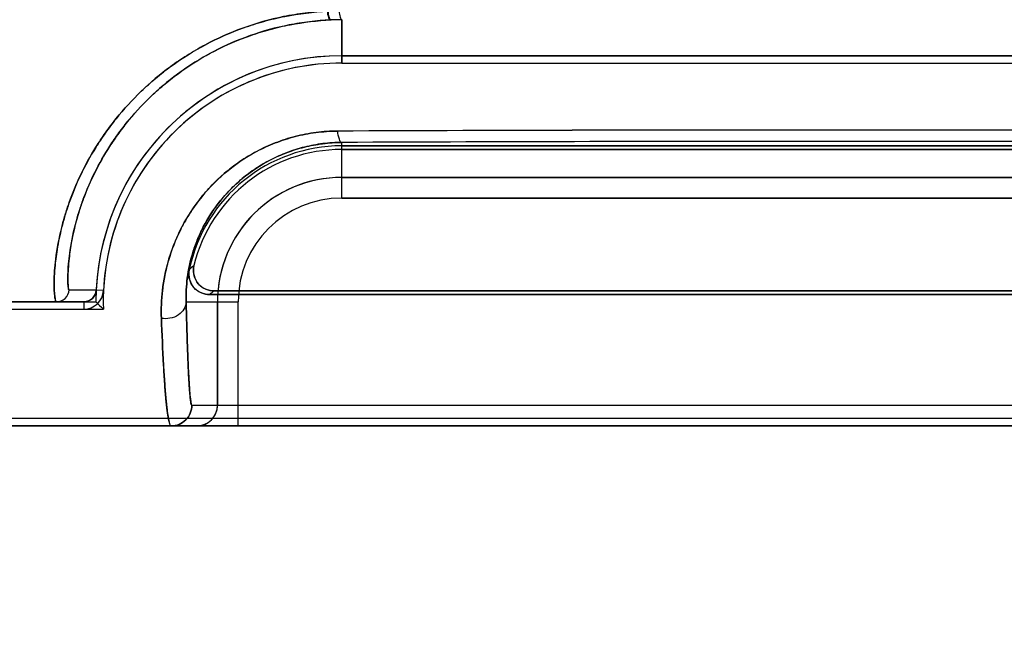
# Model space of a CAD drawing. Header units: millimetres. Extents: x 0 to 297, y 0 to 210.
# Tile 354 of 455: x 242.415 to 242.581, y 157.034 to 157.139. Entities that reach past the tile are written whole.
import ezdxf

# ---------------------------------------------------------------- set-up
doc = ezdxf.new("R2010")
doc.units = ezdxf.units.MM
doc.header["$LTSCALE"] = 16.335
doc.layers.get('0').update_dxf_attribs({"linetype": 'CONTINUOUS'})
for name, color, linetype in [('AXES_REF', 7, 'CONTINUOUS'), ('INTFCLR_1', 7, 'CONTINUOUS'), ('INTFCLR_72935', 7, 'CONTINUOUS')]:
    doc.layers.add(name, color=color, linetype=linetype)

msp = doc.modelspace()

# ---------------------------------------------------------------- linework, layer by layer
at = {"color": 7, "linetype": 'Continuous'}
for radius in [6.787079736, 6.7865, 6.743039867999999]:
    msp.add_circle((241.4889104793, 154.7114782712), radius, dxfattribs=at)
msp.add_arc((241.4889104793, 154.7114782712), 6.72, 278.2771290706, 261.7228709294, dxfattribs=at)
at = {"layer": 'AXES_REF', "color": 9, "linetype": 'Continuous'}
msp.add_circle((241.4889104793, 154.7114782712), 4.150003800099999, dxfattribs=at)
at = {"layer": 'AXES_REF', "color": 7, "linetype": 'Continuous'}
msp.add_arc((241.4889104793, 154.7114782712), 6.874, 113.0826847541, 66.9173152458, dxfattribs=at)
at = {"layer": 'AXES_REF', "color": 9, "linetype": 'Continuous'}
msp.add_arc((241.4889104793, 154.7114782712), 6.191158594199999, 94.4118118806, 85.5881881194, dxfattribs=at)
at = {"layer": 'INTFCLR_1', "color": 9, "linetype": 'Continuous'}
for p, q in [((242.469106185, 157.1392146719), (242.469106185, 157.1318706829)), ((242.469106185, 157.1090288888), (242.469106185, 157.1184490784)), ((242.637106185, 157.1125283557), (242.469106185, 157.1125283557)), ((242.469106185, 157.1090288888), (242.637106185, 157.1090288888)), ((242.4229084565, 157.0934771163), (242.4275175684, 157.0934675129)), ((242.4287504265, 157.0934081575), (242.4275175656, 157.093467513)), ((242.4254195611, 157.0914683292), (242.2580197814, 157.0914683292)), ((242.4254196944, 157.0914683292), (242.4254196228, 157.0902340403)), ((242.44273932, 157.0914683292), (242.4515456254, 157.0914683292)), ((242.4480461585, 157.0914683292), (242.4480461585, 157.0739683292)), ((242.4515456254, 157.0704683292), (242.4515456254, 157.0914683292)), ((242.4437127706, 157.0739683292), (242.6624995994, 157.0739683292)), ((242.8481919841, 157.0704683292), (242.2580203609, 157.0704683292))]:
    msp.add_line(p, q, dxfattribs=at)
at = {"layer": 'INTFCLR_1', "color": 6, "linetype": 'Continuous'}
for p, q in [((242.637106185, 157.1331049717), (242.469106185, 157.1331049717)), ((242.469106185, 157.1318706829), (242.637106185, 157.1318706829)), ((242.469106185, 157.1178706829), (242.637106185, 157.1178706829)), ((242.6371061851, 157.1172582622), (242.4691061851, 157.1172582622)), ((242.6595302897, 157.0927026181), (242.4466820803, 157.0927026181)), ((242.4474500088, 157.0933150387), (242.6587623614, 157.0933150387)), ((242.250356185, 157.0902340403), (242.4254196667, 157.0902340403)), ((242.8481925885, 157.0717026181), (242.2580197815, 157.0717026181))]:
    msp.add_line(p, q, dxfattribs=at)
at = {"layer": 'INTFCLR_1', "color": 9, "linetype": 'Continuous'}
for centre, radius, start, end in [((242.4693148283, 157.0918700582), 0.0473450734, 90.25249193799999, 92.5811112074), ((242.5530226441, 136.7036249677), 20.4169176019, 89.7620658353, 90.2374664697), ((242.553106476, 136.2185016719), 20.9001162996, 89.76972177, 90.2302798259), ((242.469106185, 157.0914683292), 0.0210600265, 90.0000000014, 179.9999999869), ((242.469106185, 157.0914683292), 0.0175605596, 90.00000024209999, 180.0000000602), ((242.4892070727, 157.0475770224), 0.0674070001, 132.0440520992, 132.9598199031), ((242.4831208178, 157.047798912), 0.0578284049, 128.0856592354, 129.058852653), ((242.4445464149, 157.07396805), 0.0034997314, 270.0045295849, 0.0045712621)]:
    msp.add_arc(centre, radius, start, end, dxfattribs=at)
at = {"layer": 'INTFCLR_1', "color": 6, "linetype": 'Continuous'}
for centre, radius, start, end in [((242.469106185, 157.0914683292), 0.0416366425, 90.00000002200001, 177.2479490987), ((242.469106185, 157.0914683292), 0.0404023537, 89.9999994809, 177.2480125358), ((242.469106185, 157.0914683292), 0.0264023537, 89.9999992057, 168.111084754), ((242.469106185, 157.0914683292), 0.025789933, 89.9999997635, 166.1647639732), ((242.4254198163, 157.0935685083), 0.003334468, 269.9974376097, 357.243662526)]:
    msp.add_arc(centre, radius, start, end, dxfattribs=at)
at = {"layer": 'INTFCLR_1', "color": 7, "linetype": 'Continuous'}
msp.add_arc((242.4254198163, 157.0935685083), 0.0021001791, 269.9966749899, 357.2436468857, dxfattribs=at)
at = {"layer": 'INTFCLR_1', "color": 9, "linetype": 'Continuous'}
for points, knots in [([(242.4666189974, 157.1406402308), (242.465377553, 157.140582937), (242.4635208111, 157.1404259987), (242.4610691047, 157.1400754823), (242.4574935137, 157.1394243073), (242.4523147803, 157.1379716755), (242.4474357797, 157.1357940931), (242.4443803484, 157.134084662), (242.4424191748, 157.1328956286), (242.4391994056, 157.130703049), (242.4350564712, 157.1272166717), (242.4318269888, 157.1236847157), (242.429928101, 157.121245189), (242.4287638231, 157.1196491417), (242.4269498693, 157.1169151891), (242.4248205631, 157.1130183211), (242.4231982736, 157.1091076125), (242.4222270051, 157.1061370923), (242.421498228, 157.1035028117), (242.4208838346, 157.100541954), (242.4205132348, 157.0976107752), (242.4203854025, 157.095355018), (242.4203785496, 157.0937792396), (242.4204689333, 157.0925355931), (242.4205665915, 157.0919012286), (242.4207122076, 157.0914683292), (242.4208107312, 157.0914683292)], [0, 0, 0, 0, 0.0498446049, 0.0746394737, 0.0993132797, 0.1955912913, 0.2894961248, 0.3127937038, 0.3359978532, 0.3814621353, 0.4689150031, 0.5524881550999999, 0.5728407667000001, 0.5928958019, 0.6317112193, 0.7043649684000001, 0.7706062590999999, 0.8012027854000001, 0.8296678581, 0.8802046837, 0.9222821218, 0.9481987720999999, 0.9704379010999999, 0.9863345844, 0.9960484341, 1, 1, 1, 1]), ([(242.4671827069, 157.1391670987), (242.4660001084, 157.1391137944), (242.464231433, 157.1389674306), (242.4618953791, 157.1386411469), (242.4584899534, 157.1380355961), (242.4535582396, 157.1366866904), (242.4489032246, 157.1346609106), (242.4459850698, 157.133071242), (242.4441145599, 157.1319656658), (242.4410439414, 157.1299295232), (242.4370867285, 157.1266920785), (242.4339903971, 157.1234065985), (242.4321665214, 157.1211372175), (242.4310481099, 157.1196548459), (242.4293049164, 157.1171160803), (242.4272477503, 157.1134968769), (242.4256666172, 157.1098609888), (242.4247062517, 157.1071004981), (242.4239804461, 157.1046540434), (242.4233496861, 157.1019041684), (242.4229426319, 157.0991832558), (242.4227577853, 157.0970841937), (242.4227096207, 157.0956322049), (242.4227102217, 157.0944551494), (242.4227957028, 157.0939163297), (242.4228277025, 157.0934787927), (242.4229084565, 157.0934771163)], [0, 0, 0, 0, 0.0504209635, 0.0754970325, 0.1004458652, 0.197721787, 0.2924277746, 0.3158897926, 0.3392433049, 0.3849533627, 0.4727051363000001, 0.5563436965, 0.5766777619, 0.5967015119, 0.6354229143, 0.7077782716, 0.7736233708, 0.8039860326, 0.8322212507, 0.8822937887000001, 0.9239265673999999, 0.9495388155, 0.9714827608, 0.9871143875, 0.9965597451, 1, 1, 1, 1]), ([(242.4666189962, 157.1406402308), (242.4666624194, 157.1402806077), (242.4667424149, 157.1398289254), (242.4670070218, 157.1391717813), (242.4671827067, 157.1391670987)], [0, 0, 0, 0, 0.6733216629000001, 1, 1, 1, 1]), ([(242.4684035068, 157.1203670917), (242.4671774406, 157.120363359), (242.4647538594, 157.1201997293), (242.4617862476, 157.1196309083), (242.4595016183, 157.118969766), (242.4573033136, 157.1181916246), (242.4546962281, 157.1169995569), (242.4522725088, 157.1155371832), (242.4504731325, 157.1142339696), (242.4479946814, 157.1122207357), (242.4458123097, 157.109912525), (242.4439864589, 157.1074065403), (242.4429041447, 157.1057541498), (242.441295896, 157.1028672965), (242.4399520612, 157.0994179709), (242.4391046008, 157.0959621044), (242.4385884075, 157.092693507), (242.4384909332, 157.0902536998), (242.4385517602, 157.0886688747)], [0, 0, 0, 0, 0.0757701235, 0.1496594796, 0.1862621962, 0.2226712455, 0.2936997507, 0.3629920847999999, 0.39722475, 0.4309289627, 0.5602923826, 0.5917024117, 0.6225303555, 0.68230558, 0.7956725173, 0.8498771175, 0.9019871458, 1, 1, 1, 1]), ([(242.4691061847, 157.1184490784), (242.4688824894, 157.1184658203), (242.4685556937, 157.1193077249), (242.4684591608, 157.1198986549), (242.4684035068, 157.1203670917)], [0, 0, 0, 0, 0.3222760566, 1, 1, 1, 1]), ([(242.4691061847, 157.1184490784), (242.4680298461, 157.1184441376), (242.4659028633, 157.1183053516), (242.463297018, 157.1178178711), (242.4612889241, 157.1172550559), (242.4593586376, 157.1165905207), (242.4570685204, 157.1155751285), (242.4549358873, 157.1143273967), (242.4533516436, 157.1132155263), (242.451173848, 157.1115045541), (242.4489465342, 157.1092310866), (242.4468965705, 157.1063740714), (242.4452532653, 157.1035424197), (242.4440526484, 157.1006078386), (242.4432858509, 157.0976655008), (242.4428075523, 157.0948894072), (242.4427021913, 157.0928152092), (242.44273932, 157.0914683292)], [0, 0, 0, 0, 0.076896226, 0.1518456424, 0.1889421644, 0.2258100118, 0.2976201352, 0.367502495, 0.4019537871, 0.4358257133, 0.5653271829, 0.6273326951, 0.6867324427, 0.7989263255, 0.8524103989, 0.9037401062, 1, 1, 1, 1]), ([(242.4208107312, 157.0914683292), (242.4213323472, 157.0914683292), (242.4224167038, 157.0918909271), (242.4228858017, 157.0929559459), (242.4229084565, 157.0934771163)], [0, 0, 0, 0, 0.4999776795, 1, 1, 1, 1]), ([(242.44273932, 157.0914683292), (242.4427287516, 157.0906187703), (242.4418151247, 157.0892613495), (242.4400540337, 157.088618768), (242.4390294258, 157.0885948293), (242.4385517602, 157.0886688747)], [0, 0, 0, 0, 0.4589550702, 0.7388900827, 1, 1, 1, 1]), ([(242.4437127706, 157.0739683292), (242.4436516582, 157.0739688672), (242.4435820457, 157.0742616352), (242.4434962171, 157.0746589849), (242.4434073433, 157.0754762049), (242.4433291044, 157.076380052), (242.4432592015, 157.0773933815), (242.4431714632, 157.0788653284), (242.4430671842, 157.0810407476), (242.4428994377, 157.0854002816), (242.4428012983, 157.0889349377), (242.44273932, 157.0914683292)], [0, 0, 0, 0, 0.0104404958, 0.0374340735, 0.08179416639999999, 0.1438139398, 0.1951920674, 0.254608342, 0.395985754, 0.5670808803, 1, 1, 1, 1]), ([(242.4385517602, 157.0886688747), (242.4386524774, 157.086033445), (242.43881057, 157.0823542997), (242.4390893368, 157.0778245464), (242.4392642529, 157.0755552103), (242.4394151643, 157.0740366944), (242.4395613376, 157.0726706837), (242.4397716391, 157.0717295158), (242.4399692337, 157.070468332), (242.4402132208, 157.0704683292)], [0, 0, 0, 0, 0.4311383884, 0.6016290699, 0.7425888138, 0.8018894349, 0.853220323, 0.9601144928, 1, 1, 1, 1]), ([(242.4402132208, 157.0704683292), (242.4411060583, 157.0704683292), (242.4429662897, 157.0712151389), (242.4437127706, 157.0730754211), (242.4437127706, 157.0739683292)], [0, 0, 0, 0, 0.4999802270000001, 1, 1, 1, 1])]:
    msp.add_open_spline(points, degree=3, knots=knots, dxfattribs=at)
at = {"layer": 'INTFCLR_1', "color": 6, "linetype": 'Continuous'}
for points, knots in [([(242.4440644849, 157.0976354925), (242.4439278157, 157.0970805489), (242.4439345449, 157.0958865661), (242.4449465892, 157.0939984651), (242.4465191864, 157.0933150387), (242.4474500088, 157.0933150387)], [0, 0, 0, 0, 0.2761837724, 0.5501894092, 1, 1, 1, 1]), ([(242.4466820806, 157.0927026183), (242.4461218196, 157.0927026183), (242.4449832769, 157.092984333), (242.4434049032, 157.0943716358), (242.4430824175, 157.0960156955), (242.4432701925, 157.0969076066)], [0, 0, 0, 0, 0.2757367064, 0.5514165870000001, 1, 1, 1, 1])]:
    msp.add_open_spline(points, degree=3, knots=knots, dxfattribs=at)
at = {"layer": 'INTFCLR_1', "color": 7, "linetype": 'Continuous'}
for points in [[(242.4275175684, 157.0934675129), (242.4274925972, 157.0929480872), (242.4272455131, 157.092407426), (242.4268691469, 157.0920485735)], [(242.4268691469, 157.0920485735), (242.4264924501, 157.0916894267), (242.4259400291, 157.0914683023), (242.4254195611, 157.0914683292)]]:
    msp.add_open_spline(points, degree=3, dxfattribs=at)
at = {"layer": 'INTFCLR_72935', "color": 9, "linetype": 'Continuous'}
for p, q in [((242.469106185, 157.1318706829), (242.469106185, 157.1392146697)), ((242.469106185, 157.1090288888), (242.469106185, 157.1184490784)), ((242.469106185, 157.1125283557), (242.637106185, 157.1125283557)), ((242.637106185, 157.1090288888), (242.469106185, 157.1090288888)), ((242.4275175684, 157.0934675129), (242.4229084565, 157.0934771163)), ((242.2580197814, 157.0914683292), (242.4254196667, 157.0914683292)), ((242.44273932, 157.0914683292), (242.4515456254, 157.0914683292)), ((242.4480461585, 157.0739683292), (242.4480461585, 157.0914683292)), ((242.4515456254, 157.0704683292), (242.4515456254, 157.0914683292)), ((242.4437127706, 157.0739683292), (242.6624995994, 157.0739683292)), ((242.2580203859, 157.0704683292), (242.8481920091, 157.0704683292))]:
    msp.add_line(p, q, dxfattribs=at)
at = {"layer": 'INTFCLR_72935', "color": 6, "linetype": 'Continuous'}
for p, q in [((242.469106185, 157.1331049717), (242.637106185, 157.1331049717)), ((242.4691061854, 157.131870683), (242.6371061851, 157.131870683)), ((242.637106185, 157.1178706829), (242.469106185, 157.1178706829)), ((242.4691061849, 157.1172582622), (242.6371061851, 157.1172582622)), ((242.4466820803, 157.0927026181), (242.6595302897, 157.0927026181)), ((242.6587623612, 157.0933150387), (242.4474500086, 157.0933150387)), ((242.4254196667, 157.0914683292), (242.4274695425, 157.0914683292)), ((242.2503561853, 157.0902340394), (242.4287226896, 157.0902340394)), ((242.848192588, 157.0717026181), (242.2580197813, 157.0717026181))]:
    msp.add_line(p, q, dxfattribs=at)
at = {"layer": 'INTFCLR_72935', "color": 9, "linetype": 'Continuous'}
for centre, radius, start, end in [((242.4693147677, 157.0918705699), 0.0473445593, 90.25242611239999, 92.4544058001), ((242.5531058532, 136.6858168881), 20.4347265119, 89.76250457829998, 90.2374935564), ((242.5531058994, 136.2189209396), 20.8996970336, 89.76971556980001, 90.23028286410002), ((242.469106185, 157.0914683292), 0.0210600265, 90.0000000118, 180.0000000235), ((242.469106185, 157.0914683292), 0.0175605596, 90.00000024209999, 180.0000000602), ((242.4892071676, 157.0475769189), 0.0674071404, 132.0440530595, 132.9598189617), ((242.4831208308, 157.047798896), 0.0578284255, 128.0856596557, 129.0588527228), ((242.4445464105, 157.0739680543), 0.0034997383, 270.0046012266, 0.004499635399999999)]:
    msp.add_arc(centre, radius, start, end, dxfattribs=at)
at = {"layer": 'INTFCLR_72935', "color": 6, "linetype": 'Continuous'}
for centre, radius, start, end in [((242.469106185, 157.0914683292), 0.0416366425, 90.0000000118, 180), ((242.469106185, 157.0914683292), 0.0404023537, 89.9999994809, 181.7506555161), ((242.469106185, 157.0914683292), 0.0264023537, 89.9999992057, 168.111084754), ((242.469106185, 157.0914683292), 0.025789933, 90.0000001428, 166.1647639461), ((242.508887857, 157.1728773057), 0.1151362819, 224.9967141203, 225.872028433)]:
    msp.add_arc(centre, radius, start, end, dxfattribs=at)
at = {"layer": 'INTFCLR_72935', "color": 9, "linetype": 'Continuous'}
for points, knots in [([(242.4208107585, 157.0914683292), (242.4207236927, 157.0914683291), (242.4205816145, 157.0918313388), (242.4204903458, 157.0923833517), (242.4203948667, 157.0934360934), (242.4203664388, 157.0955556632), (242.4206328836, 157.0991953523), (242.4213575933, 157.1029971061), (242.4222369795, 157.1061736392), (242.423214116, 157.1091473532), (242.4248422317, 157.113066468), (242.4267472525, 157.1165414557), (242.4282580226, 157.1188878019), (242.4293776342, 157.1205177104), (242.4315415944, 157.1233778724), (242.434377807, 157.1264690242), (242.437577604, 157.1293390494), (242.4411155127, 157.1321053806), (242.4460084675, 157.1351688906), (242.4513660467, 157.1375400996), (242.4559101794, 157.1389802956), (242.460638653, 157.1401004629), (242.4642843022, 157.1405382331), (242.4667287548, 157.1406451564)], [0, 0, 0, 0, 0.0034870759, 0.0118338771, 0.0253772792, 0.0441761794, 0.09763357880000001, 0.1705284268, 0.199009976, 0.2295822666, 0.2958545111, 0.3686650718, 0.3879269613, 0.4076152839, 0.4478486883, 0.5315001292, 0.5750924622, 0.6198989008, 0.7112457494, 0.8055047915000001, 0.853677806, 0.9020034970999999, 1, 1, 1, 1]), ([(242.4229084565, 157.0934771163), (242.4228381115, 157.0934785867), (242.4227974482, 157.0938492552), (242.4227237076, 157.0943153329), (242.4227081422, 157.0953125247), (242.4227473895, 157.0972686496), (242.4230940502, 157.100659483), (242.4238397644, 157.1041850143), (242.424717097, 157.107134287), (242.4256812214, 157.1098980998), (242.4272694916, 157.1135413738), (242.4291087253, 157.1167679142), (242.4305617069, 157.1189465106), (242.4316384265, 157.1204615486), (242.4337178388, 157.1231222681), (242.4364342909, 157.1259947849), (242.4394916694, 157.128660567), (242.4428736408, 157.1312334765), (242.4475460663, 157.134081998), (242.4526513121, 157.1362842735), (242.4569803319, 157.1376227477), (242.4614871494, 157.1386647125), (242.4649589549, 157.1390719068), (242.4672872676, 157.1391716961)], [0, 0, 0, 0, 0.0029925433, 0.0110814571, 0.0243881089, 0.042920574, 0.0957680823, 0.1679692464, 0.1962192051, 0.2265576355, 0.2924336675, 0.3649468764, 0.3841511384, 0.4038022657, 0.4439860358, 0.5277052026, 0.5714183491, 0.6164089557, 0.7083173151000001, 0.8033837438, 0.8520378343, 0.9008820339, 1, 1, 1, 1]), ([(242.4667287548, 157.1406451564), (242.4667713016, 157.140285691), (242.4668502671, 157.1398347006), (242.4671119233, 157.1391768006), (242.4672872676, 157.1391716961)], [0, 0, 0, 0, 0.6735749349, 1, 1, 1, 1]), ([(242.4686415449, 157.14064678), (242.4686701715, 157.140300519), (242.468731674, 157.1398726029), (242.4689415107, 157.1392265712), (242.469106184, 157.1392146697)], [0, 0, 0, 0, 0.6778765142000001, 1, 1, 1, 1]), ([(242.4385519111, 157.0886683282), (242.4384919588, 157.090248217), (242.4386202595, 157.0935423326), (242.4394482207, 157.0976663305), (242.4404287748, 157.1005827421), (242.4411336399, 157.1022928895), (242.4423660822, 157.1049327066), (242.4442173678, 157.1079116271), (242.4465097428, 157.1106112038), (242.4479940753, 157.11210727), (242.4504260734, 157.1143116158), (242.4532023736, 157.1162077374), (242.4562241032, 157.1176990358), (242.4583704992, 157.1186069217), (242.46118417, 157.1195126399), (242.4641188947, 157.1200802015), (242.4665419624, 157.1203206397), (242.4677795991, 157.1203651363), (242.4684032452, 157.120367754)], [0, 0, 0, 0, 0.09771697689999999, 0.2028447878, 0.2587426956, 0.2876622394, 0.3171244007, 0.4387872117, 0.5027710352, 0.5357149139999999, 0.5689686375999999, 0.7056256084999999, 0.7412787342, 0.7772014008, 0.8495812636, 0.9235207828, 0.9614545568, 1, 1, 1, 1]), ([(242.469106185, 157.1184490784), (242.4688824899, 157.1184658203), (242.4685556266, 157.1193080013), (242.4684589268, 157.1198990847), (242.4684032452, 157.120367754)], [0, 0, 0, 0, 0.3221674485, 1, 1, 1, 1]), ([(242.44273932, 157.0914683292), (242.4427022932, 157.0928108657), (242.4428437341, 157.0956136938), (242.4435997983, 157.099117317), (242.4446132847, 157.1019799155), (242.4459832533, 157.1049610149), (242.4478427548, 157.1078361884), (242.4498611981, 157.1101302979), (242.4511682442, 157.1114036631), (242.4533153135, 157.1132861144), (242.455757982, 157.1149004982), (242.4584093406, 157.1161698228), (242.4602965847, 157.1169445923), (242.4627690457, 157.117717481), (242.4653450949, 157.1182020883), (242.4674721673, 157.1184080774), (242.4685586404, 157.1184465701), (242.469106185, 157.1184490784)], [0, 0, 0, 0, 0.0959609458, 0.1995959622, 0.2548451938, 0.312674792, 0.4337490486, 0.4976950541, 0.530695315, 0.5640593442, 0.7016998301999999, 0.7377255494, 0.7740596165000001, 0.8473828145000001, 0.9223835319, 0.9608774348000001, 1, 1, 1, 1]), ([(242.4208107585, 157.0914683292), (242.421332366, 157.0914683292), (242.422416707, 157.0918909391), (242.4228858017, 157.0929559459), (242.4229084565, 157.0934771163)], [0, 0, 0, 0, 0.4999736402, 1, 1, 1, 1]), ([(242.44273932, 157.0914683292), (242.4427287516, 157.0906187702), (242.4418150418, 157.0892614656), (242.4400541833, 157.0886185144), (242.439029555, 157.0885942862), (242.4385519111, 157.0886683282)], [0, 0, 0, 0, 0.4589577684, 0.738900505, 1, 1, 1, 1]), ([(242.44273932, 157.0914683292), (242.4428014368, 157.0889301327), (242.442900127, 157.0853870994), (242.4430528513, 157.0814056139), (242.443138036, 157.0795735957), (242.443213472, 157.0780969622), (242.4433148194, 157.0766424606), (242.4434110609, 157.075180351), (242.4435607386, 157.0745128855), (242.4436113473, 157.0739693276), (242.4437127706, 157.0739683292)], [0, 0, 0, 0, 0.433822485, 0.6057424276, 0.6805165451, 0.7475306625, 0.8573118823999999, 0.9353819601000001, 0.9826693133, 1, 1, 1, 1]), ([(242.4402133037, 157.0704683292), (242.4400902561, 157.0704683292), (242.4398840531, 157.0709746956), (242.4397139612, 157.0717483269), (242.4394925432, 157.0732339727), (242.4393393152, 157.0747633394), (242.439207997, 157.076297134), (242.4390662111, 157.0782029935), (242.4388117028, 157.0823420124), (242.4386521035, 157.0860280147), (242.4385519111, 157.0886683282)], [0, 0, 0, 0, 0.0201013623, 0.0681912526, 0.146409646, 0.2559557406, 0.3227516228, 0.3972450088, 0.5683614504, 1, 1, 1, 1]), ([(242.4437127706, 157.0739683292), (242.4437127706, 157.0730754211), (242.4429662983, 157.0712151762), (242.4411061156, 157.0704683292), (242.4402133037, 157.0704683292)], [0, 0, 0, 0, 0.5000269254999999, 1, 1, 1, 1])]:
    msp.add_open_spline(points, degree=3, knots=knots, dxfattribs=at)
at = {"layer": 'INTFCLR_72935', "color": 6, "linetype": 'Continuous'}
for points, knots in [([(242.4474500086, 157.0933150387), (242.4468784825, 157.0933150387), (242.4457207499, 157.0936070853), (242.444129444, 157.0950412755), (242.4438418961, 157.0967316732), (242.4440644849, 157.0976354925)], [0, 0, 0, 0, 0.2761842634, 0.5501881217, 1, 1, 1, 1]), ([(242.4432701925, 157.0969076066), (242.4431547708, 157.096359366), (242.4431958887, 157.0951872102), (242.4442282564, 157.0933568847), (242.4457706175, 157.0927026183), (242.4466820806, 157.0927026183)], [0, 0, 0, 0, 0.2757356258, 0.5514165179, 1, 1, 1, 1]), ([(242.4254196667, 157.0914683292), (242.425939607, 157.0914683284), (242.4270207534, 157.0918878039), (242.4274925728, 157.0929475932), (242.4275175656, 157.093467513)], [0, 0, 0, 0, 0.4997213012, 1, 1, 1, 1])]:
    msp.add_open_spline(points, degree=3, knots=knots, dxfattribs=at)

doc.saveas('drawing.dxf')
